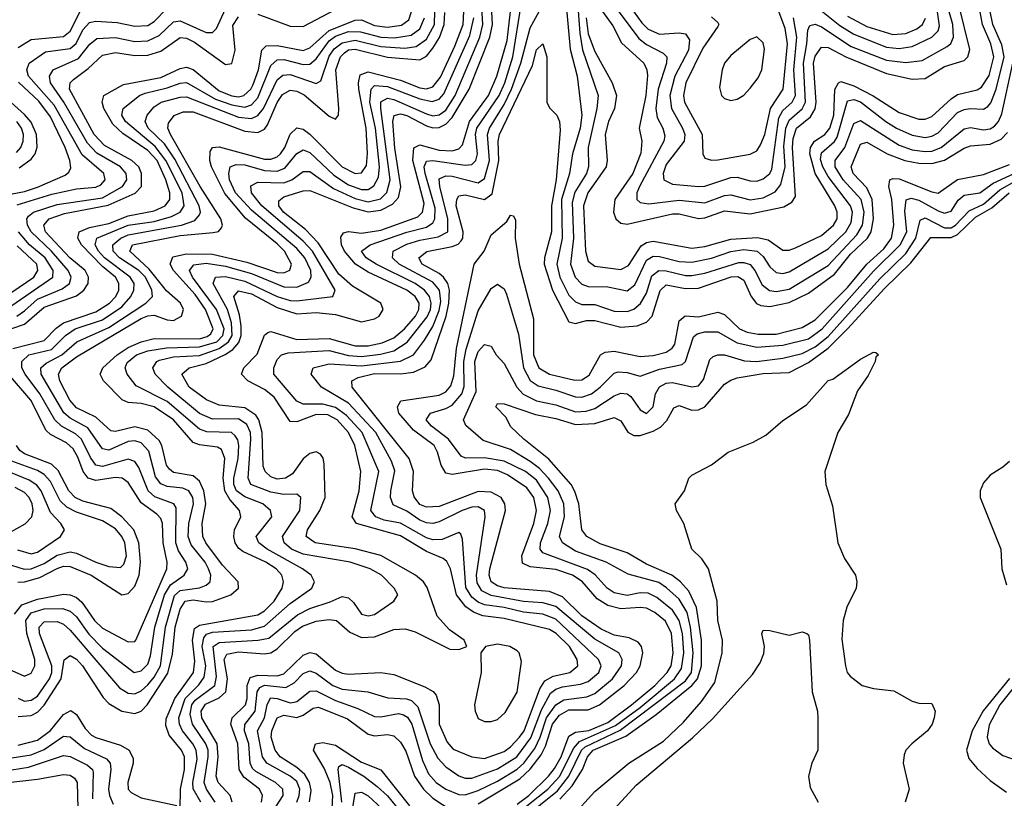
# Model space of a CAD drawing. Header units: inches. Extents: x 990535 to 1117859, y 769386 to 892122.
# Tile 907 of 1056: x 1056535 to 1059574, y 875642 to 878044. Entities that reach past the tile are written whole.
import ezdxf

# ---------------------------------------------------------------- set-up
doc = ezdxf.new("R2010")
doc.units = ezdxf.units.IN
doc.header["$MEASUREMENT"] = 0
doc.layers.add('B0857', color=7, linetype='Continuous')

msp = doc.modelspace()

# ---------------------------------------------------------------- linework, layer by layer
at = {"layer": 'B0857', "color": 5}
for points, elevation in [([(1057390.2, 875629.8), (1057397.8, 875650), (1057399.6, 875670), (1057390, 875693.5), (1057369.9, 875710), (1057297.1, 875750), (1057284.3, 875770), (1057269.3, 875850), (1057290.1, 875890), (1057298.5, 875930), (1057308.7, 875951.3), (1057330, 875949.8), (1057370, 875936.4), (1057382, 875938), (1057390, 875939.8), (1057430, 875971.9), (1057450, 875972.9), (1057510, 875943.2), (1057578.8, 875918.8), (1057630, 875894.1), (1057650, 875893.4), (1057703.6, 875903.6), (1057719.6, 875899.6), (1057731.8, 875891.8), (1057745, 875870), (1057777.9, 875757.9), (1057796.9, 875716.9), (1057820.7, 875690), (1057850.6, 875670), (1057890, 875653.5), (1057910, 875652.6), (1057950, 875665.3), (1058010, 875694.5), (1058070, 875731), (1058090.7, 875750), (1058124.4, 875795.6), (1058141.2, 875830), (1058161.1, 875890), (1058190, 875930), (1058214.1, 875945.9), (1058285.1, 875954.9), (1058310, 875965.4), (1058364.7, 876010), (1058392.3, 876050), (1058394.9, 876070), (1058383.9, 876090), (1058310, 876132.9), (1058190, 876233.5), (1058150, 876245.1), (1058090, 876249.3), (1057990, 876267.4), (1057961.8, 876281.8), (1057946.7, 876306.7), (1057944.9, 876330), (1057971.8, 876510), (1057969.2, 876530), (1057950, 876540.9), (1057930, 876540.1), (1057900.6, 876530), (1057830, 876494.3), (1057810, 876489.9), (1057790, 876491.5), (1057770, 876499.5), (1057730, 876527.2), (1057687.4, 876547.4), (1057679.4, 876570), (1057679.9, 876590), (1057692.3, 876652.3), (1057682.1, 876682.1), (1057633.8, 876770), (1057550, 876860.9), (1057466, 876910), (1057434.8, 876950), (1057440.3, 876970), (1057490, 876982.3), (1057590, 876975.8), (1057709.8, 876990.2), (1057750.1, 877009.9), (1057784.4, 877055.6), (1057810, 877097.9), (1057830, 877147), (1057834.4, 877174.4), (1057830.1, 877210), (1057810, 877234.4), (1057706.2, 877290), (1057685.8, 877310), (1057687.8, 877330), (1057730, 877351.6), (1057770, 877364.2), (1057826.1, 877373.9), (1057856.7, 877390), (1057856.2, 877430), (1057831.5, 877530), (1057830, 877553.5), (1057850, 877562.4), (1057870, 877561.5), (1057950, 877540.9), (1057970, 877554.6), (1057984.7, 877610), (1057979.1, 877690), (1057984.9, 877710), (1058030, 877782.2), (1058053.1, 877830), (1058081.8, 877910), (1058110, 878019.5), (1058190, 878164.7)], 3040), ([(1058251.8, 878170), (1058263.3, 878003.3), (1058271.6, 877951.6), (1058320.6, 877810), (1058316.6, 877770), (1058289.6, 877650), (1058290.9, 877590), (1058284.9, 877570), (1058248.1, 877511.9), (1058240, 877480), (1058244.7, 877370), (1058235, 877290), (1058249.5, 877249.5), (1058270, 877228.3), (1058290, 877221), (1058350, 877219.6), (1058410, 877207.9), (1058434.1, 877225.9), (1058470, 877302.7), (1058490, 877314.9), (1058510, 877314), (1058570, 877298.4), (1058610, 877296.5), (1058670, 877308.8), (1058730, 877329.5), (1058770, 877334.8), (1058811.4, 877330), (1058830, 877314.1), (1058850, 877281.9), (1058870, 877264.3), (1058890, 877260.7), (1058910, 877266.6), (1059030, 877337.6), (1059084.6, 877390), (1059101.2, 877418.8), (1059105.6, 877450), (1059099.1, 877470), (1059030, 877560.1), (1059013.6, 877590), (1059007.1, 877612.9), (1059010, 877634), (1059050, 877668.1), (1059058, 877682), (1059090, 877793.6), (1059110, 877797.9), (1059130, 877790.6), (1059208.3, 877730), (1059241.5, 877710), (1059290, 877688.1), (1059330, 877680.9), (1059350, 877684.7), (1059370, 877695.6), (1059430, 877758.5), (1059450, 877767.6), (1059470, 877770.1), (1059510, 877768.2), (1059523, 877777), (1059532.1, 877787.9), (1059549.5, 877830.5), (1059573.5, 877930), (1059566.7, 877966.7), (1059539.1, 878030), (1059530.3, 878070)], 3060), ([(1058388.8, 878128.8), (1058455.1, 878035.1), (1058474.9, 878014.9), (1058510, 878000.2), (1058570, 878003.6), (1058590, 878000.3), (1058602.1, 877982.1), (1058599.6, 877950), (1058556.6, 877870), (1058541.7, 877810), (1058546.4, 877770), (1058581, 877710), (1058587.6, 877690), (1058585.4, 877670), (1058530, 877597.5), (1058520.6, 877570), (1058523.1, 877550), (1058550, 877537.1), (1058630, 877529.3), (1058650, 877531), (1058730, 877557.8), (1058750, 877558.4), (1058790, 877547), (1058810, 877546.5), (1058830, 877553.2), (1058850, 877569.3), (1058856.7, 877583.3), (1058878.6, 877741.4), (1058890, 877764.2), (1058919.3, 877790), (1058929.5, 877810), (1058924.4, 877890), (1058933.4, 877990), (1058923.6, 878050)], 3160), ([(1057138.5, 875630), (1057110.9, 875670), (1057103.7, 875690), (1057117, 875770), (1057116, 875790), (1057109.8, 875810), (1057068.3, 875870), (1057061.2, 875901.2), (1057066.3, 875930), (1057075.9, 875944.1), (1057137.1, 875990), (1057142.5, 876017.5), (1057131.7, 876110), (1057150, 876122), (1057270.9, 876129.1), (1057303.8, 876136.2), (1057392.4, 876207.6), (1057430, 876227.1), (1057492.6, 876247.4), (1057530, 876264.6), (1057550, 876260.1), (1057565.5, 876245.5), (1057590, 876210.1), (1057610, 876204.5), (1057630, 876209.1), (1057689.8, 876250), (1057701.8, 876270), (1057690.6, 876290), (1057651.9, 876330), (1057616.2, 876350), (1057554.5, 876370), (1057410, 876395.2), (1057374.1, 876410), (1057350.6, 876430), (1057346.4, 876450), (1057399.6, 876530), (1057402.6, 876570), (1057390, 876579.9), (1057350, 876579.3), (1057310, 876586.8), (1057248, 876610), (1057239.7, 876630), (1057248.5, 876750), (1057246.7, 876770), (1057235.5, 876795.5), (1057210, 876812.2), (1057130, 876811.5), (1057090, 876829.2), (1056991.8, 876910), (1056952.8, 876950), (1056945.4, 876970), (1056957.9, 876990), (1056966.6, 876993.4), (1057010, 877003.8), (1057090, 877008.1), (1057150, 877029.3), (1057179.7, 877050), (1057190.1, 877070), (1057188.9, 877108.9), (1057176.2, 877150), (1057132.4, 877230), (1057139.4, 877250), (1057170, 877251.5), (1057230, 877237.3), (1057330, 877190.4), (1057370, 877178.1), (1057390, 877176.9), (1057500.9, 877190), (1057508.9, 877210), (1057438.2, 877330), (1057410, 877360.8), (1057282.1, 877470), (1057249.9, 877510), (1057247.8, 877532.2), (1057270, 877543.1), (1057350, 877541.2), (1057374.4, 877550), (1057410, 877575.5), (1057430, 877575.6), (1057503.7, 877523.7), (1057570, 877492.7), (1057610, 877482.5), (1057648.5, 877491.5), (1057668.5, 877511.5), (1057678.6, 877550), (1057649.3, 877770), (1057650, 877790.9), (1057670, 877802.5), (1057690, 877798.3), (1057790, 877753.8), (1057810, 877747.6), (1057830, 877750.5), (1057850, 877765.6), (1057879, 877810), (1057955.1, 877990), (1057964.3, 878030), (1057960, 878100)], 3140), ([(1057191, 875630), (1057184, 875650), (1057146.9, 875690), (1057140.9, 875710), (1057147.8, 875770), (1057144, 875810), (1057096.8, 875890), (1057094.4, 875910), (1057107.8, 875932.2), (1057150, 875951.6), (1057170.9, 875970), (1057176.6, 876010), (1057166.1, 876070), (1057173.7, 876086.3), (1057210, 876093.7), (1057290, 876087.9), (1057310, 876091), (1057330, 876103.1), (1057383.6, 876156.4), (1057407.7, 876172.3), (1057450, 876187.9), (1057490, 876193.4), (1057512.3, 876190), (1057554.1, 876154.1), (1057590, 876138.3), (1057630, 876139.8), (1057690, 876162.3), (1057724.6, 876164.6), (1057755.8, 876155.8), (1057862.1, 876102.1), (1057890, 876100.4), (1057915.1, 876110), (1057907.2, 876130), (1057861.1, 876161.1), (1057823.2, 876203.2), (1057792.6, 876292.6), (1057780.9, 876310), (1057756.1, 876330), (1057650, 876391.1), (1057570, 876411.5), (1057447.1, 876430), (1057418.8, 876450), (1057423, 876470), (1057461.5, 876530), (1057477.3, 876570), (1057474.2, 876674.2), (1057471.3, 876691.3), (1057463.1, 876703.1), (1057450, 876711.2), (1057430, 876705.8), (1057410, 876689.1), (1057376.6, 876643.4), (1057355.4, 876630), (1057330, 876626.9), (1057310, 876633.6), (1057292.4, 876650), (1057286.3, 876666.3), (1057282.9, 876770), (1057273.2, 876810), (1057264, 876824), (1057230, 876846.5), (1057150, 876855.1), (1057110.9, 876870.9), (1057058.3, 876910), (1057035.5, 876950), (1057058, 876970), (1057110, 876983), (1057169.2, 877010.8), (1057193.1, 877026.9), (1057211.4, 877048.6), (1057218.1, 877070), (1057218.4, 877098.4), (1057213.4, 877133.4), (1057195.5, 877190), (1057210, 877207.2), (1057250, 877198.4), (1057330, 877156.4), (1057390, 877136.9), (1057450, 877140.4), (1057510, 877135), (1057590, 877112.3), (1057630, 877121), (1057644, 877130), (1057656.4, 877150), (1057649.5, 877170), (1057562.1, 877222.1), (1057519.5, 877259.5), (1057455.8, 877355.8), (1057416.5, 877396.5), (1057349.2, 877450), (1057334.9, 877470), (1057334.2, 877485.8), (1057350, 877497.6), (1057410, 877515.8), (1057430, 877517.3), (1057563.9, 877463.9), (1057610, 877451.7), (1057650, 877456.1), (1057685.3, 877474.7), (1057704.4, 877495.6), (1057711.3, 877528.7), (1057692.5, 877647.5), (1057687, 877730), (1057690.8, 877749.2), (1057710, 877754.3), (1057730, 877748.7), (1057790, 877716.4), (1057810, 877710.7), (1057830, 877712), (1057850, 877721.6), (1057870, 877742.6), (1057921.8, 877830), (1057986.4, 877990), (1057993.8, 878030), (1057989.7, 878109.7)], 3120), ([(1058220.9, 878100.9), (1058233.5, 877953.5), (1058255.2, 877870), (1058269.8, 877750), (1058264.9, 877710), (1058240.9, 877630), (1058232.4, 877570), (1058207.7, 877490), (1058209.7, 877370.3), (1058192.3, 877290), (1058201.6, 877250), (1058230, 877194.8), (1058250, 877173.4), (1058270, 877165.7), (1058310, 877165.3), (1058370, 877145.3), (1058410, 877143.8), (1058430, 877150.7), (1058451.4, 877168.6), (1058470, 877200.1), (1058486.2, 877253.8), (1058507.7, 877270), (1058530, 877269.8), (1058590, 877254.8), (1058610, 877255.2), (1058650, 877262.2), (1058755, 877295), (1058770, 877295.4), (1058790, 877288.8), (1058804.5, 877270), (1058826.5, 877226.5), (1058848.9, 877208.9), (1058870, 877205.1), (1058910, 877213.2), (1059030, 877285.5), (1059119.2, 877380.8), (1059136.3, 877410), (1059141.6, 877450), (1059132, 877490), (1059076.5, 877550), (1059051.6, 877590), (1059052.2, 877610), (1059081.6, 877650), (1059110, 877724.2), (1059130, 877733), (1059250, 877657.7), (1059290, 877643), (1059330, 877637.7), (1059350, 877639.2), (1059379.5, 877650), (1059450, 877708.1), (1059470, 877711.3), (1059510, 877704.3), (1059530, 877707.6), (1059543.7, 877716.3), (1059556.1, 877730), (1059566, 877754), (1059600.6, 877910)], 3040), ([(1058360.8, 878100.8), (1058445.9, 877985.9), (1058470, 877967.6), (1058521.2, 877941.2), (1058531.9, 877930), (1058531.7, 877910), (1058506, 877830), (1058498.6, 877770), (1058502.7, 877742.8), (1058520.3, 877710), (1058526.5, 877686.5), (1058523, 877670), (1058447.5, 877530), (1058439.7, 877510), (1058440.1, 877490), (1058450, 877480.6), (1058476.3, 877476.3), (1058570, 877487.3), (1058650, 877478.9), (1058710, 877502.3), (1058730, 877504.3), (1058790, 877488.4), (1058830, 877494.6), (1058866.7, 877513.3), (1058884.1, 877535.9), (1058897.3, 877590), (1058893.8, 877653.8), (1058900.1, 877710), (1058910, 877734.6), (1058950.5, 877769.5), (1058960.3, 877790), (1058953.9, 877910), (1058965, 877970), (1058967.5, 878012.5), (1058973.4, 878026.6), (1058990, 878030.9), (1059010, 878021.9), (1059101.8, 877961.8), (1059210, 877919.8), (1059270, 877912.5), (1059321, 877919), (1059398.1, 877961.9), (1059408.9, 877971.1), (1059417.4, 877990), (1059415, 878030), (1059397.5, 878090)], 3140), ([(1056513.4, 877030), (1056610, 877054.5), (1056647.1, 877092.9), (1056670, 877109), (1056770, 877143.1), (1056811.8, 877170), (1056831.7, 877190), (1056841, 877210), (1056840.7, 877230), (1056830.6, 877250), (1056790, 877283.1), (1056725.9, 877350), (1056714.5, 877370), (1056718.2, 877390), (1056750, 877402.8), (1056810, 877415.8), (1056870, 877439.3), (1056950, 877454.2), (1056984, 877470), (1056997.7, 877490), (1056997.7, 877510), (1056985.6, 877550), (1056958.8, 877610), (1056930, 877641.2), (1056853.4, 877693.4), (1056822.2, 877722.2), (1056794.6, 877770), (1056788.8, 877790), (1056794.8, 877810), (1056855.1, 877844.9), (1056970, 877865.6), (1057030, 877893.9), (1057050, 877897.7), (1057070, 877890.3), (1057150, 877825.4), (1057190, 877809.5), (1057210, 877806.6), (1057226.8, 877810), (1057248.4, 877830), (1057255.5, 877844.5), (1057271.6, 877890), (1057282.6, 877950), (1057296, 877964), (1057330, 877964.5), (1057410, 877949.4), (1057430, 877957.1), (1057490, 878010.9), (1057570, 878043.4), (1057590, 878043.5), (1057630, 878026), (1057670, 878021.5), (1057712.9, 878027.1), (1057736.2, 878043.8), (1057743.7, 878070)], 3280), ([(1056525.4, 877130), (1056550, 877146), (1056590, 877182.3), (1056665.8, 877214.2), (1056688.9, 877230), (1056693.7, 877250), (1056684.5, 877270), (1056632.5, 877330), (1056570.2, 877390), (1056558.4, 877410), (1056556.5, 877430), (1056562.1, 877437.9), (1056577.4, 877450), (1056650, 877473.9), (1056790, 877494.5), (1056851.6, 877530), (1056865.2, 877550), (1056863, 877570), (1056846.3, 877590), (1056773, 877633), (1056743.7, 877663.7), (1056670.5, 877790), (1056629.7, 877850), (1056626.5, 877870), (1056638.2, 877890), (1056715.8, 877924.2), (1056751.2, 877968.8), (1056773.2, 877986.8), (1056830, 877989.8), (1056890, 877977.1), (1056930, 877979.3), (1056964.8, 877995.2), (1057010, 878038.2), (1057030, 878040.8), (1057110, 878005.4), (1057130, 878004.6), (1057142.6, 878017.4), (1057170, 878077.6)], 3340), ([(1056526.8, 877473.2), (1056634.2, 877505.8), (1056710, 877522), (1056770, 877527.7), (1056784.7, 877535.3), (1056798.4, 877550), (1056794.7, 877570), (1056727.7, 877627.7), (1056640.9, 877780.9), (1056562.1, 877870), (1056556.5, 877890), (1056564.3, 877910), (1056614.4, 877945.6), (1056690, 877955.3), (1056708.8, 877971.2), (1056730, 878013.4), (1056750, 878035.5), (1056770, 878039.8), (1056835.6, 878035.6), (1056890, 878024), (1056930, 878026.6), (1056950, 878038.8), (1056990, 878080.3)], 3360), ([(1056530, 877959.1), (1056570, 877983.5), (1056670, 877992.2), (1056690, 878009.1), (1056724.6, 878075.4)], 3380), ([(1056530, 875950.8), (1056550, 875941.8), (1056570, 875944), (1056590, 875957.1), (1056627.1, 876010), (1056634, 876030), (1056634.2, 876050), (1056596, 876150), (1056594.6, 876170), (1056610, 876185.7), (1056650, 876187.1), (1056670, 876178.8), (1056690, 876160.6), (1056842.9, 875982.9), (1056870, 875966.2), (1056890, 875964.2), (1056910, 875973.3), (1056930, 875991.9), (1056950, 876015.3), (1056968.9, 876050), (1056984.3, 876170), (1057012.6, 876267.4), (1057030, 876282.5), (1057090, 876290.9), (1057110, 876298.9), (1057122.6, 876310), (1057124.7, 876330), (1057117.5, 876350), (1057107.1, 876370), (1057063.9, 876423.9), (1057055.1, 876450), (1057056.5, 876490), (1057070.8, 876550), (1057069.4, 876570), (1057056.7, 876590), (1057038.3, 876598.3), (1056990, 876604), (1056970, 876612.2), (1056954.1, 876634.1), (1056932.9, 876712.9), (1056910, 876738.4), (1056890, 876744.9), (1056870, 876742.8), (1056810, 876715.9), (1056790, 876719.9), (1056744.7, 876784.7), (1056690, 876814.9), (1056671.2, 876831.2), (1056601.5, 876950), (1056599.9, 876970), (1056616, 876984), (1056664.9, 877010), (1056711.5, 877050), (1056810, 877094.7), (1056924.4, 877170), (1056944.5, 877190), (1056943, 877210), (1056922.7, 877250), (1056902.3, 877270), (1056842.3, 877310), (1056822.8, 877330), (1056822.5, 877350), (1056847.2, 877370), (1056870, 877380), (1057033.9, 877410), (1057075.1, 877424.9), (1057090, 877442), (1057092.9, 877450), (1057088.8, 877470), (1057013.6, 877613.6), (1056981.2, 877661.2), (1056931.3, 877710), (1056921.6, 877730), (1056928.3, 877750), (1056950, 877775.6), (1056971.3, 877790), (1057030, 877805.6), (1057050, 877806), (1057210, 877743.5), (1057250, 877739.5), (1057270, 877749.2), (1057287, 877770), (1057330, 877858.5), (1057347.1, 877872.9), (1057370, 877874.8), (1057450, 877847.4), (1057464.2, 877855.8), (1057490, 877931.6), (1057505.2, 877954.8), (1057530, 877973.4), (1057570, 877981.4), (1057650, 877961.3), (1057723.3, 877956.7), (1057758.1, 877961.9), (1057790, 877983.9), (1057815.6, 878030), (1057816.5, 878070)], 3240), ([(1056530, 875893.9), (1056570, 875897.5), (1056590, 875907.9), (1056610, 875928.6), (1056662.5, 876010), (1056671.5, 876068.5), (1056690, 876081.8), (1056710, 876070.7), (1056728.3, 876050), (1056792.8, 875952.8), (1056810, 875934.6), (1056850, 875910.3), (1056890, 875902.9), (1056910, 875910.1), (1056928.6, 875930), (1056991.8, 876028.2), (1057006.5, 876086.5), (1057014.7, 876170), (1057030, 876225.2), (1057045.8, 876250), (1057070, 876254.5), (1057110, 876247.8), (1057130, 876249.4), (1057186.9, 876270), (1057210.3, 876290), (1057209.5, 876310), (1057160.8, 876360.8), (1057109.2, 876430), (1057099.6, 876450), (1057097.7, 876490), (1057109.6, 876550), (1057103.5, 876590), (1057090, 876620.5), (1057070, 876636.5), (1057010, 876646.7), (1056996.8, 876656.8), (1056988.3, 876670), (1056973.8, 876730), (1056965.7, 876745.7), (1056930, 876778), (1056890, 876787.6), (1056830, 876773.3), (1056815.7, 876775.7), (1056770, 876817.8), (1056710, 876846.3), (1056689.9, 876870.1), (1056658.9, 876930), (1056654.5, 876950), (1056665.2, 876970), (1056710, 877004), (1056910, 877122.2), (1056930, 877130.2), (1056950, 877132.1), (1056990, 877117.9), (1057010, 877115.6), (1057033.9, 877130), (1057040.1, 877150), (1057031, 877170), (1056987.6, 877207.6), (1056934.8, 877274.8), (1056874.4, 877330), (1056882.8, 877350), (1057030, 877378.3), (1057132.4, 877387.6), (1057148.8, 877391.2), (1057158, 877402), (1057161.2, 877410), (1057155.5, 877430), (1057091.4, 877530), (1057000.4, 877690), (1056992.5, 877710), (1056994.4, 877725.6), (1057011.5, 877748.5), (1057039.8, 877760.2), (1057070, 877759.8), (1057230, 877700.1), (1057270, 877696.2), (1057290, 877706.5), (1057299.6, 877720.4), (1057330, 877788.5), (1057346.2, 877813.8), (1057370, 877827.3), (1057390, 877823.5), (1057412.5, 877812.5), (1057490, 877747.2), (1057510, 877737.3), (1057519.1, 877750), (1057520.3, 877770), (1057510.7, 877890), (1057525.2, 877930), (1057537.5, 877942.5), (1057550, 877951.5), (1057570, 877953.7), (1057670, 877928.7), (1057770, 877920.5), (1057790, 877931.4), (1057810, 877956.2), (1057830.6, 877989.4), (1057845, 878030), (1057846.6, 878066.6)], 3220), ([(1057030, 875607.3), (1057030.6, 875670), (1057043.6, 875730), (1057043.3, 875770), (1057034.1, 875790), (1056996.6, 875836.6), (1056986.2, 875866.2), (1056987, 875887), (1057013.1, 875950), (1057071.2, 876030), (1057074.9, 876065.1), (1057068, 876130), (1057074.3, 876165.7), (1057090, 876176.3), (1057270, 876207.7), (1057290, 876220.2), (1057320.6, 876250), (1057344.7, 876290), (1057349.3, 876310), (1057344.2, 876330), (1057326.3, 876350), (1057295, 876370), (1057223.4, 876403.4), (1057210, 876413.3), (1057200, 876430), (1057195.6, 876450), (1057197.3, 876470), (1057217.1, 876510), (1057213.7, 876530), (1057183.3, 876563.3), (1057168.3, 876590), (1057162.7, 876630), (1057167.7, 876690), (1057157.6, 876717.6), (1057145.7, 876725.7), (1057090, 876732.1), (1057070, 876739.6), (1057009.1, 876809.1), (1056950, 876849.4), (1056910, 876860.4), (1056870, 876863), (1056851, 876871), (1056793.8, 876930), (1056783.3, 876950), (1056791.4, 876970), (1056836.1, 877010), (1056870, 877032.6), (1056910, 877050.2), (1056950, 877060.1), (1057090, 877059.3), (1057113.5, 877066.5), (1057124.9, 877075.1), (1057132.2, 877090), (1057108.6, 877150), (1057076.4, 877196.4), (1057009.6, 877270), (1056998.7, 877290), (1057007.9, 877312.1), (1057050, 877321.9), (1057130, 877321.1), (1057236.1, 877296.1), (1057330, 877264.4), (1057350, 877263.4), (1057368.8, 877271.2), (1057373.5, 877290), (1057352, 877330), (1057330, 877353.1), (1057232.2, 877432.2), (1057168.3, 877508.3), (1057126.6, 877590), (1057121.7, 877610), (1057122.2, 877637.8), (1057129.5, 877650.5), (1057150, 877652.5), (1057290, 877614.3), (1057310, 877613.8), (1057330, 877620.8), (1057339.4, 877630), (1057353.2, 877650), (1057370, 877691.1), (1057390, 877711.1), (1057410, 877706.5), (1057430, 877691.1), (1057530, 877590.1), (1057570, 877570.1), (1057590, 877571.4), (1057605.3, 877594.7), (1057608.4, 877631.6), (1057604.3, 877710), (1057581.2, 877830), (1057580.1, 877850), (1057586.1, 877873.9), (1057610, 877884), (1057710, 877857.5), (1057770, 877833.7), (1057790, 877831), (1057810, 877836.9), (1057833.3, 877866.7), (1057877.7, 877962.3), (1057903.4, 878030), (1057905.6, 878070)], 3180), ([(1057281.6, 875630), (1057284.6, 875650), (1057274.6, 875670), (1057226.5, 875706.5), (1057211.9, 875730), (1057208.5, 875810), (1057186.6, 875870), (1057191.1, 875890), (1057231.9, 875930), (1057237, 875950), (1057237.4, 875990), (1057246, 876014), (1057270, 876021.8), (1057330, 876019.8), (1057350, 876026), (1057410, 876083.8), (1057430, 876091.4), (1057450, 876087.9), (1057510, 876036.6), (1057530, 876028.2), (1057550, 876025.1), (1057649.8, 876029.8), (1057690, 876023.5), (1057785.7, 875985.7), (1057811, 875971), (1057820.2, 875960.2), (1057829.3, 875930), (1057829.7, 875870), (1057854.5, 875814.5), (1057873, 875793), (1057930, 875769.5), (1057970, 875764.3), (1058030, 875786.4), (1058050, 875800.3), (1058077.8, 875830), (1058092, 875850), (1058140.1, 875979.9), (1058155.8, 876004.2), (1058181.8, 876018.2), (1058232.5, 876030), (1058257.3, 876050), (1058256, 876070), (1058231.7, 876110), (1058190.4, 876150.5), (1058170, 876163), (1058030, 876196.9), (1057964.4, 876204.4), (1057935.7, 876215.7), (1057912.2, 876232.2), (1057882.9, 876270), (1057864.4, 876350), (1057852.8, 876372.8), (1057841.8, 876381.8), (1057790, 876403.2), (1057710, 876451.9), (1057573.9, 876490), (1057561.2, 876510), (1057582.2, 876590), (1057587.9, 876650), (1057569.1, 876730), (1057550, 876770), (1057514.7, 876810), (1057485.4, 876825.4), (1057450, 876825.9), (1057390, 876803.6), (1057370, 876804.6), (1057320, 876880), (1057290, 876902.9), (1057239.3, 876930), (1057219.7, 876950), (1057227.1, 876970), (1057267.6, 877012.4), (1057290, 877070.8), (1057301.1, 877078.9), (1057310, 877081.9), (1057390, 877057.3), (1057490, 877060.6), (1057570, 877038.3), (1057610, 877037.9), (1057653.3, 877046.7), (1057690, 877062.5), (1057722.8, 877090), (1057756.3, 877130), (1057766.9, 877150), (1057767.4, 877170), (1057755.7, 877190), (1057730.1, 877210.1), (1057610, 877265.1), (1057571.4, 877290), (1057537.8, 877330), (1057528.5, 877350), (1057526.3, 877373.7), (1057533.8, 877386.2), (1057549.7, 877390.3), (1057590, 877386.1), (1057650, 877394.8), (1057763.9, 877436.1), (1057777.9, 877450), (1057783.1, 877476.9), (1057747.8, 877610), (1057750.9, 877649.1), (1057770, 877658), (1057830, 877641.8), (1057870, 877640), (1057890, 877645.6), (1057901.4, 877658.6), (1057923.2, 877730), (1057981.4, 877810), (1058008.1, 877870), (1058039.6, 877980.4), (1058050, 878070)], 3080), ([(1057309.4, 875590), (1057347.9, 875650), (1057346.5, 875670), (1057324.7, 875690), (1057264, 875724), (1057253.7, 875733.7), (1057246.6, 875750), (1057242.1, 875810), (1057228.3, 875850), (1057230.2, 875869.8), (1057261.1, 875910), (1057268, 875970), (1057276.2, 875983.8), (1057290, 875990.5), (1057356.6, 875983.4), (1057382.4, 875997.6), (1057410, 876026.8), (1057430, 876034.7), (1057450, 876027.8), (1057501.1, 875990), (1057530, 875978.2), (1057609.8, 875969.8), (1057671.6, 875951.6), (1057728.7, 875948.7), (1057743.7, 875943.7), (1057764.2, 875924.2), (1057802, 875810), (1057825, 875765), (1057850, 875738.9), (1057890, 875710.9), (1057910, 875703.4), (1057930, 875703.4), (1058010, 875732.6), (1058068.9, 875770), (1058112.3, 875827.7), (1058145.3, 875914.7), (1058173.7, 875966.3), (1058190, 875978.5), (1058210, 875985.3), (1058266.3, 875993.7), (1058290, 876002.3), (1058322.1, 876030), (1058329.9, 876050), (1058321.9, 876070), (1058190, 876194), (1058150, 876210.3), (1058090, 876216.2), (1058030, 876230.9), (1057970, 876238.7), (1057950, 876246.9), (1057930, 876262.3), (1057912.1, 876292.1), (1057901.1, 876441.1), (1057896.5, 876456.5), (1057890, 876462.2), (1057839.3, 876440.7), (1057810, 876438.9), (1057790, 876445.9), (1057710.7, 876490.7), (1057660.1, 876500.1), (1057633.9, 876510), (1057618.8, 876530), (1057643.5, 876650), (1057591.4, 876770), (1057543.3, 876823.3), (1057510, 876847.9), (1057470, 876858.3), (1057410, 876857.6), (1057390, 876867), (1057319.6, 876950), (1057319.1, 876970), (1057330, 876996), (1057342.9, 877010), (1057363.7, 877016.3), (1057490, 877023.5), (1057550, 877008.1), (1057590, 877004.8), (1057648.3, 877011.7), (1057690, 877022.9), (1057731.1, 877048.9), (1057792.9, 877127.1), (1057803, 877150), (1057805.4, 877170), (1057799.8, 877190), (1057784.4, 877210), (1057755.5, 877230), (1057635, 877290), (1057603.8, 877310), (1057589.5, 877330), (1057617, 877350), (1057730, 877388.8), (1057790, 877404.3), (1057810, 877417.9), (1057816.6, 877430), (1057817.1, 877462.9), (1057785.9, 877570), (1057783.2, 877590), (1057790, 877607.7), (1057810, 877609.8), (1057910, 877595.9), (1057930, 877597.7), (1057942.3, 877610), (1057947.5, 877630), (1057941.7, 877690), (1057945.6, 877710), (1058014.3, 877810), (1058032, 877850), (1058057.3, 877930), (1058082.6, 878090)], 3060), ([(1057270, 878061.5), (1057370, 878024.5), (1057410, 878023.3), (1057510, 878076.1)], 3320), ([(1058283.2, 878050), (1058290, 878000.7), (1058310, 877946.7), (1058363.9, 877850), (1058377.1, 877810), (1058371, 877770), (1058351.9, 877730), (1058341.7, 877690), (1058348.5, 877610), (1058345.3, 877590), (1058289, 877510), (1058275, 877470), (1058281.4, 877330), (1058290, 877298.9), (1058310, 877283.5), (1058390, 877273.2), (1058414, 877286), (1058453.6, 877346.4), (1058470, 877356.6), (1058490, 877360.7), (1058610, 877339.4), (1058650, 877344.6), (1058730, 877367), (1058812.5, 877372.5), (1058845.1, 877365.1), (1058890, 877333.6), (1058910, 877333.1), (1058930, 877340.3), (1059010, 877378.2), (1059047.2, 877410), (1059057.7, 877430), (1059058.2, 877450), (1059050.9, 877470), (1058990.6, 877570), (1058973.8, 877630), (1058975.7, 877650), (1058988.7, 877670), (1059020.2, 877690), (1059035.7, 877710), (1059047.8, 877750), (1059051, 877829), (1059061.8, 877850), (1059070, 877854.2), (1059110, 877840.7), (1059169.6, 877809.6), (1059250, 877758.1), (1059310, 877737.3), (1059330, 877737), (1059350, 877745.2), (1059410, 877800.4), (1059430, 877813.1), (1059490, 877828.1), (1059503.8, 877836.2), (1059527.5, 877872.5), (1059542.2, 877930), (1059532.9, 877970), (1059506.4, 878030), (1059495.8, 878090)], 3080), ([(1058334, 878070), (1058365.2, 878025.2), (1058392.9, 877972.9), (1058461, 877910), (1058470.7, 877890), (1058472.2, 877872.2), (1058467.9, 877810), (1058446.7, 877710), (1058455.2, 877670), (1058452.2, 877632.2), (1058427.7, 877570), (1058371.5, 877490), (1058367.6, 877450), (1058375.2, 877430), (1058390, 877416.6), (1058410, 877413.8), (1058550, 877444.8), (1058570, 877445.4), (1058630, 877431.2), (1058650, 877433.2), (1058710, 877454.8), (1058790, 877445), (1058893.5, 877466.5), (1058918.5, 877481.5), (1058930, 877498.9), (1058920.2, 877650), (1058922.1, 877677.9), (1058932.8, 877710), (1058975.8, 877744.2), (1058990.6, 877769.4), (1058993.1, 877790), (1058985.6, 877910), (1058990, 877932.2), (1059010, 877960.1), (1059030, 877959), (1059085.3, 877930), (1059210, 877878.4), (1059290, 877861.1), (1059330, 877863.2), (1059390, 877899.8), (1059450, 877919), (1059461.8, 877930), (1059467.4, 877952.6), (1059433.5, 878090)], 3120), ([(1058670, 878052.9), (1058690, 878036), (1058693.4, 878030), (1058690, 878023.5), (1058643.1, 877956.9), (1058591.3, 877850), (1058583.9, 877810), (1058586.6, 877790), (1058641.5, 877690), (1058643.7, 877630), (1058650, 877617.4), (1058670, 877610.9), (1058690, 877612.1), (1058790, 877629.2), (1058810, 877640.1), (1058821.7, 877658.3), (1058834.5, 877690), (1058852.1, 877770), (1058891.7, 877830), (1058904.4, 877970), (1058897.7, 878017.7), (1058878.2, 878070)], 3180), ([(1059010, 878071.6), (1059066.5, 878026.5), (1059110, 877999.9), (1059210, 877959.3), (1059250, 877955.3), (1059290, 877961.5), (1059350, 877990), (1059369.9, 878010), (1059374.2, 878025.8), (1059364.8, 878090)], 3160), ([(1056510, 877091), (1056550, 877105.2), (1056610, 877156.8), (1056710, 877192.2), (1056733.2, 877210), (1056746.3, 877230), (1056747.1, 877250), (1056736.4, 877270), (1056689.7, 877309.7), (1056614.6, 877390), (1056609.4, 877410), (1056625.4, 877430), (1056673.2, 877446.8), (1056807.5, 877472.5), (1056891, 877509), (1056910.9, 877530), (1056910.9, 877570), (1056902.5, 877590), (1056880.7, 877610), (1056796.1, 877656.1), (1056764.3, 877690), (1056688.6, 877830), (1056690.7, 877850), (1056700.6, 877859.4), (1056746, 877894), (1056790, 877935.4), (1056830, 877942.8), (1056890, 877933.7), (1056930, 877934.5), (1056970, 877947.5), (1057030, 877989), (1057050, 877987), (1057074.6, 877974.6), (1057170, 877906.6), (1057190, 877909.6), (1057199.8, 877950), (1057193.1, 878026.9), (1057210, 878052.8)], 3320), ([(1056510, 876035.6), (1056550, 876018.9), (1056570, 876027.5), (1056581.4, 876050), (1056581.3, 876070), (1056556.6, 876150), (1056553.9, 876190), (1056570, 876214.1), (1056610, 876225.9), (1056666.9, 876226.9), (1056690, 876219.4), (1056710, 876201.2), (1056748.5, 876148.5), (1056790, 876105.4), (1056887.9, 876030), (1056910, 876034.7), (1056930, 876055.7), (1056938.5, 876081.5), (1056951.9, 876170), (1056981.6, 876270), (1056999.9, 876300.1), (1057042.8, 876330), (1057054.1, 876350), (1057047.6, 876370), (1057025.1, 876405.1), (1057017, 876430), (1057017.6, 876537.6), (1057010.6, 876550.6), (1056952.2, 876572.2), (1056931.1, 876590), (1056902, 876662), (1056890, 876681), (1056870, 876688.4), (1056790, 876665.2), (1056769.3, 876669.3), (1056752.9, 876692.9), (1056725.3, 876750), (1056706.6, 876766.6), (1056663.6, 876790), (1056642.8, 876810), (1056597, 876890), (1056551.7, 876950), (1056541.7, 876970), (1056541.5, 876990), (1056562.9, 877010), (1056633.4, 877026.6), (1056676.3, 877070), (1056706.2, 877090), (1056790, 877117.8), (1056850, 877158.6), (1056877.5, 877190), (1056887.1, 877210), (1056888.2, 877230), (1056875.6, 877250), (1056796.3, 877310), (1056777.5, 877330), (1056767.6, 877350), (1056772.7, 877370), (1056870, 877409.9), (1056950, 877421.4), (1057003.4, 877436.6), (1057030.3, 877450), (1057042.7, 877470), (1057036, 877510), (1056986.3, 877610), (1056953, 877653), (1056861.2, 877730), (1056849.7, 877750), (1056854.3, 877770), (1056904.7, 877810), (1056921.9, 877818.1), (1056990, 877834.4), (1057030, 877848.9), (1057050, 877850.8), (1057139.6, 877799.6), (1057190, 877781.5), (1057230, 877774.9), (1057250, 877781.3), (1057270, 877803.3), (1057310, 877903.3), (1057330, 877921), (1057350, 877921.6), (1057410, 877905.8), (1057430, 877907.1), (1057450, 877923.9), (1057490, 877979.5), (1057510, 877993.9), (1057550, 878007.7), (1057587.1, 878007.1), (1057650, 877991), (1057691.4, 877988.6), (1057743.1, 877996.9), (1057770, 878016), (1057784.6, 878050)], 3260), ([(1057093.6, 875630), (1057070.5, 875670.5), (1057069.1, 875690), (1057082.7, 875762.7), (1057079.4, 875790), (1057069, 875810), (1057037, 875850), (1057027.7, 875870), (1057025.8, 875890), (1057045.2, 875950), (1057088, 875992), (1057104.6, 876015.4), (1057109.8, 876050), (1057098.1, 876110), (1057102.7, 876137.3), (1057111.6, 876148.4), (1057130, 876153.9), (1057250, 876161.2), (1057290, 876172.4), (1057370, 876242.7), (1057436.2, 876290), (1057445, 876310), (1057434.7, 876330), (1057407.2, 876350), (1057298.5, 876410), (1057272.8, 876430), (1057264.3, 876450), (1057312.6, 876510), (1057309.4, 876530), (1057285.7, 876550), (1057230, 876571.6), (1057204.4, 876590), (1057195.7, 876610), (1057195.9, 876630), (1057208.6, 876690), (1057210.7, 876730), (1057207.9, 876747.9), (1057200.1, 876760.1), (1057188.2, 876770), (1057112.6, 876772.6), (1057090, 876780.6), (1056990, 876865.7), (1056894.7, 876914.7), (1056866.3, 876950), (1056860.8, 876970), (1056866.1, 876986.1), (1056895.6, 877010), (1056930, 877022.6), (1056988.2, 877031.8), (1057090, 877034.5), (1057142.9, 877050), (1057161.6, 877070), (1057165.5, 877090), (1057142.1, 877150), (1057068.6, 877250), (1057059.1, 877270), (1057072.3, 877287.7), (1057110, 877292.9), (1057170, 877283.7), (1057250, 877260.9), (1057350, 877219.9), (1057390, 877219.1), (1057425.8, 877234.2), (1057434.4, 877250), (1057433.2, 877270), (1057414.5, 877310), (1057390, 877338.8), (1057250, 877456.6), (1057200.9, 877510), (1057182.8, 877550), (1057179.8, 877570), (1057184.8, 877590), (1057202.9, 877597.1), (1057230, 877597), (1057290, 877578.9), (1057330, 877577.1), (1057353.4, 877586.6), (1057390, 877632), (1057410, 877643.1), (1057430, 877634.8), (1057504.5, 877564.5), (1057550, 877535.2), (1057590, 877520.1), (1057610, 877520.5), (1057628.4, 877531.6), (1057641.8, 877558.2), (1057645.6, 877590), (1057632.7, 877710), (1057615.1, 877790), (1057619.6, 877830), (1057630, 877841.4), (1057670, 877838.2), (1057770, 877799.9), (1057808.1, 877791.9), (1057830, 877799.5), (1057844.3, 877815.7), (1057924.3, 877995.7), (1057936.2, 878050)], 3160), ([(1059090, 878055.2), (1059150, 878023.3), (1059230, 877999.2), (1059270, 878001.7), (1059304.1, 878015.9), (1059321.4, 878030), (1059330.8, 878049.2)], 3180), ([(1057950, 875624.4), (1058078.3, 875701.7), (1058110, 875731.5), (1058144.4, 875775.6), (1058158, 875802), (1058179.8, 875870), (1058201.5, 875898.5), (1058230, 875914.2), (1058290, 875914.7), (1058324.8, 875930), (1058400.8, 875990), (1058438.3, 876030), (1058450.3, 876050.3), (1058458.2, 876090), (1058453.8, 876110), (1058443.4, 876123.4), (1058416.4, 876136.3), (1058370, 876144.6), (1058330, 876163.9), (1058270, 876204.4), (1058210, 876263), (1058170, 876279.3), (1058030, 876290.8), (1058010, 876296.8), (1057990.2, 876310), (1057983.8, 876330), (1057985.5, 876350), (1058034.2, 876530), (1058032.7, 876550), (1058020.7, 876570), (1057990, 876586.4), (1057950, 876588), (1057830, 876541.9), (1057790, 876539.7), (1057770, 876548), (1057751.9, 876571.9), (1057747.7, 876590), (1057750.7, 876650), (1057736.6, 876690), (1057561.3, 876910), (1057560.4, 876930), (1057579.5, 876940.5), (1057630, 876952.2), (1057710, 876952), (1057750, 876957.1), (1057786.8, 876973.2), (1057805, 876995), (1057850.8, 877129.2), (1057859.7, 877170), (1057861.5, 877210), (1057856.5, 877230), (1057843, 877250), (1057830, 877261.4), (1057776.9, 877290), (1057767, 877310), (1057791.2, 877328.8), (1057870, 877344.7), (1057888.1, 877351.9), (1057897.8, 877362.2), (1057902.7, 877370), (1057903.6, 877390), (1057882.5, 877470), (1057883.9, 877490), (1057890, 877500.6), (1057910, 877504), (1057970, 877489.8), (1057992.7, 877507.3), (1058013.5, 877610), (1058011.9, 877670), (1058016.2, 877690), (1058117.3, 877902.7), (1058130, 877951.8), (1058149.8, 877970), (1058161.5, 877930), (1058161.8, 877790), (1058170, 877772.7), (1058192.4, 877750), (1058200.7, 877730), (1058203.4, 877703.4), (1058190.6, 877550), (1058176.5, 877470), (1058176.6, 877390), (1058155.1, 877310), (1058154.2, 877290), (1058179.2, 877210), (1058230, 877112.5), (1058250, 877106.8), (1058284.3, 877115.7), (1058310, 877116.4), (1058390, 877095.9), (1058440.6, 877099.4), (1058469.2, 877110.8), (1058487.2, 877130), (1058511.8, 877208.2), (1058530, 877226.2), (1058590, 877215), (1058630, 877215.4), (1058731.3, 877251.3), (1058751.6, 877251.6), (1058770, 877240.1), (1058792.4, 877190), (1058808.9, 877168.9), (1058822.5, 877162.5), (1058850, 877159), (1058910, 877172.1), (1058970, 877200.6), (1059050, 877259.5), (1059098.9, 877321.1), (1059151.5, 877370), (1059163.4, 877390), (1059170.8, 877430), (1059166.5, 877490), (1059150, 877525.9), (1059107.6, 877570), (1059101.6, 877590), (1059130, 877659.9), (1059150, 877666), (1059212.4, 877630), (1059266.9, 877610), (1059310, 877601.9), (1059350, 877600.6), (1059390, 877611.1), (1059450, 877648.4), (1059470, 877654.9), (1059530, 877659.9), (1059564.6, 877675.4), (1059584.1, 877695.9)], 3020), ([(1056490, 877503.4), (1056550, 877514.1), (1056590, 877528.1), (1056675.1, 877564.9), (1056686.4, 877573.6), (1056692.7, 877587.3), (1056689.4, 877610), (1056674.8, 877650), (1056630, 877744.3), (1056593.4, 877793.4), (1056531.4, 877851.4)], 3380), ([(1056533.1, 877586.9), (1056570, 877613.7), (1056582.6, 877630), (1056589.1, 877650.9), (1056586.4, 877690), (1056570, 877728.3), (1056550, 877752.2), (1056497.9, 877797.9)], 3420), ([(1056525.1, 877634.9), (1056537.8, 877650), (1056545.5, 877670), (1056546.5, 877690), (1056540, 877710), (1056526, 877730)], 3440), ([(1058070, 875623.6), (1058106.3, 875650), (1058167.4, 875710), (1058186, 875734), (1058206, 875770), (1058230, 875833.2), (1058250, 875846), (1058291.2, 875851.2), (1058350, 875876), (1058423.8, 875930), (1058495.3, 875990), (1058533.3, 876030), (1058545.4, 876050), (1058552.2, 876090), (1058547, 876150), (1058528.6, 876188.6), (1058495.3, 876215.3), (1058470, 876228.3), (1058450, 876230.9), (1058390, 876226.6), (1058350, 876236.9), (1058316.9, 876256.9), (1058270.8, 876310.8), (1058240.7, 876330), (1058190, 876348), (1058110, 876355.9), (1058087.3, 876367.3), (1058085.2, 876390), (1058121.9, 876490), (1058129.7, 876530), (1058121.6, 876570), (1058099.9, 876599.9), (1058040.1, 876640.1), (1058010, 876653.7), (1057970, 876657.2), (1057870, 876641.1), (1057850, 876645.3), (1057835.6, 876670), (1057824.9, 876710), (1057813.7, 876730), (1057750, 876777.9), (1057705.2, 876830), (1057701.1, 876850), (1057711.6, 876868.4), (1057830, 876886.1), (1057850, 876896.1), (1057865.8, 876914.2), (1057874.5, 876945.5), (1057883.4, 877030), (1057937.6, 877290), (1057968.2, 877330), (1057990, 877380.3), (1058038.6, 877421.4), (1058050, 877441.1), (1058058.7, 877438.7), (1058065.7, 877425.7), (1058064.5, 877370), (1058077, 877290), (1058120.9, 877120.9), (1058120.6, 877010), (1058137.7, 876970), (1058170, 876950.3), (1058248.2, 876931.8), (1058270, 876932.5), (1058292.2, 876947.8), (1058327.1, 877010), (1058341.6, 877018.4), (1058370, 877021.5), (1058450, 877004.9), (1058490, 877008.3), (1058530, 877018.9), (1058549.3, 877030.7), (1058556.9, 877043.1), (1058570, 877114.8), (1058589.1, 877130.9), (1058630, 877127.6), (1058690, 877141.4), (1058710, 877134.2), (1058756.6, 877090), (1058780.2, 877080.2), (1058814.1, 877074.1), (1058870, 877074.2), (1058950, 877094.5), (1058990, 877118.2), (1059090, 877218), (1059149.5, 877290), (1059202.6, 877337.4), (1059225.4, 877370), (1059233.4, 877410), (1059226.8, 877490), (1059218, 877530), (1059220.9, 877550), (1059230, 877554.4), (1059250, 877553), (1059350, 877513.5), (1059370, 877509.4), (1059430, 877551.1), (1059510, 877567.1), (1059590, 877597.9)], 2980), ([(1058070, 875594.5), (1058165.5, 875670), (1058201.7, 875710), (1058244.4, 875795.6), (1058263.2, 875816.8), (1058373.8, 875866.2), (1058450, 875922.3), (1058556.4, 876010), (1058578.1, 876041.9), (1058584.5, 876090), (1058580.4, 876150), (1058570.5, 876190.5), (1058550, 876221.8), (1058501.5, 876261.5), (1058474.5, 876274.5), (1058450, 876275.3), (1058410, 876267.4), (1058370, 876275.8), (1058348.1, 876290), (1058311.3, 876331.3), (1058287.7, 876347.7), (1058150, 876399.1), (1058140.9, 876410), (1058142, 876430), (1058164.7, 876490), (1058173, 876530), (1058164.7, 876570), (1058130, 876623.2), (1058095.8, 876650), (1058030, 876682.5), (1057970, 876692.2), (1057911, 876691), (1057897.1, 876697.1), (1057858.9, 876750), (1057806.1, 876790), (1057789.9, 876810), (1057802.4, 876830), (1057850, 876844.1), (1057870, 876855.1), (1057900, 876890), (1057907.2, 876912.8), (1057905.3, 876990), (1057912.6, 877027.4), (1057950, 877145.7), (1057990, 877214.7), (1058010, 877227.8), (1058030, 877213.4), (1058037.4, 877197.4), (1058074.1, 877074.1), (1058089.8, 876970), (1058110, 876930.8), (1058134.7, 876914.7), (1058190, 876901.6), (1058250, 876880.8), (1058270, 876879.6), (1058300.1, 876890), (1058326.8, 876910), (1058370, 876953.5), (1058382.3, 876957.7), (1058410, 876955.6), (1058450, 876944.4), (1058510, 876965.9), (1058579.3, 876980.7), (1058590.3, 876990), (1058614.2, 877065.8), (1058625.5, 877074.5), (1058650, 877081.5), (1058690, 877081.2), (1058750, 877046.7), (1058810, 877034), (1058890, 877039.8), (1058970, 877059.8), (1059011.9, 877090), (1059170, 877268.1), (1059253.1, 877350), (1059273.4, 877390), (1059266.9, 877453.1), (1059271.1, 877488.9), (1059286.8, 877493.2), (1059310, 877487.9), (1059370, 877455), (1059390, 877447.5), (1059400.3, 877450), (1059410, 877453.7), (1059432.1, 877487.9), (1059450, 877503), (1059498.5, 877510), (1059540, 877540), (1059604.6, 877570)], 2960), ([(1058090, 875579.9), (1058195.1, 875664.9), (1058230, 875709.8), (1058269, 875790), (1058280.1, 875799.9), (1058388.6, 875851.4), (1058590, 876004.3), (1058608.1, 876030), (1058613.4, 876090), (1058605.8, 876170), (1058595.3, 876215.3), (1058570, 876256.2), (1058531.4, 876291.4), (1058507.2, 876307.2), (1058412.8, 876332.8), (1058345, 876370), (1058250, 876404.4), (1058210.3, 876430), (1058201.1, 876450), (1058216, 876510), (1058214.8, 876550), (1058196.5, 876590), (1058167.6, 876630), (1058139.6, 876659.6), (1058110, 876681.1), (1058050, 876718.4), (1057965.9, 876745.9), (1057912.3, 876792.3), (1057904.9, 876810), (1057943.3, 876896.7), (1057939.3, 876990), (1057950, 877020.4), (1057970, 877042.3), (1057990, 877036.5), (1058005.3, 877010), (1058030, 876983.5), (1058068.9, 876910), (1058088.4, 876888.4), (1058130, 876868), (1058190, 876856.3), (1058250, 876834.7), (1058283.6, 876836.4), (1058310, 876844.6), (1058370, 876884.1), (1058390, 876891.7), (1058410, 876889.7), (1058421.2, 876881.2), (1058450, 876840.2), (1058470, 876829.6), (1058489.9, 876850.1), (1058497.9, 876890), (1058510, 876911.1), (1058530, 876922.7), (1058550, 876925.1), (1058610, 876911.1), (1058630, 876914.9), (1058646, 876934), (1058664.7, 876995.3), (1058674.9, 877005.1), (1058689.9, 877010.1), (1058710.3, 877009.7), (1058772.1, 876992.1), (1058809.6, 876989.6), (1058890, 876999.4), (1058950, 877014.1), (1058990, 877034.8), (1059030, 877067.2), (1059190, 877244.7), (1059270, 877323.1), (1059301.1, 877370), (1059314.2, 877425.8), (1059330, 877432.9), (1059390, 877402.2), (1059410, 877402.4), (1059423.1, 877410), (1059465.2, 877454.8), (1059510, 877475.3), (1059560.6, 877519.4), (1059615.1, 877550)], 2940), ([(1058201.6, 875638.4), (1058239.7, 875680.3), (1058272.2, 875730), (1058287.7, 875770), (1058305.2, 875790), (1058406.2, 875833.8), (1058499.3, 875900.7), (1058610, 875989.3), (1058627, 876010), (1058639.3, 876050), (1058639.2, 876130), (1058624.2, 876230), (1058600.7, 876280.7), (1058575, 876310), (1058548.3, 876330), (1058470, 876364), (1058410, 876399.4), (1058326.6, 876426.6), (1058285.9, 876450), (1058270.3, 876470.3), (1058260.7, 876550), (1058248.8, 876588.8), (1058236.8, 876610), (1058167.8, 876687.8), (1058090.7, 876750), (1058049.4, 876789.4), (1058036.3, 876816.3), (1058004.8, 876850), (1058010, 876860.3), (1058030, 876859.2), (1058126.5, 876826.5), (1058190, 876813.8), (1058250, 876794.8), (1058310, 876798.1), (1058370, 876816.6), (1058390, 876806.7), (1058411.6, 876771.6), (1058430, 876761.2), (1058450, 876761.7), (1058490, 876774.9), (1058512.7, 876787.3), (1058532.4, 876807.6), (1058553.5, 876846.5), (1058570, 876853.6), (1058610, 876839.5), (1058630, 876840.2), (1058650, 876850.1), (1058710, 876919.6), (1058730, 876932), (1058750, 876939.4), (1058830, 876953), (1058910, 876955.9), (1058970, 876986), (1059030, 877030.9), (1059090, 877090), (1059204.8, 877215.2), (1059285.5, 877294.5), (1059347.5, 877372.5), (1059410, 877371.9), (1059430, 877381.7), (1059484.8, 877435.2), (1059535.7, 877464.3), (1059589.5, 877510)], 2920), ([(1056510, 877162), (1056637, 877250), (1056638, 877270), (1056613.7, 877310), (1056565.2, 877350), (1056530.7, 877390)], 3360), ([(1056510, 877203.2), (1056578.2, 877250), (1056590.4, 877270), (1056587.6, 877290), (1056526.7, 877346.7)], 3380), ([(1058237.3, 875582.7), (1058310, 875662.9), (1058415, 875750), (1058522.1, 875817.9), (1058583.4, 875876.6), (1058639.8, 875940.2), (1058681, 875999), (1058703.3, 876090), (1058703.8, 876130), (1058690.2, 876190), (1058687.9, 876250), (1058661, 876350), (1058640.7, 876380.7), (1058609.9, 876410), (1058584.8, 876490), (1058562.3, 876530), (1058558.3, 876550), (1058587.3, 876590), (1058600.7, 876630), (1058610, 876639.3), (1058670, 876670.3), (1058721.6, 876710), (1058799.3, 876740.7), (1058838.1, 876761.9), (1058890, 876807.2), (1058963.7, 876856.3), (1059030, 876930.9), (1059044.5, 876935.5), (1059130, 876996.5), (1059170, 877018), (1059177.5, 877017.5), (1059186, 877010), (1059177.5, 877002.5), (1059175.6, 876990), (1059153.6, 876946.4), (1059121.2, 876898.8), (1059093.5, 876826.5), (1059059.8, 876770), (1059019.6, 876650), (1059023.1, 876610), (1059043.7, 876543.7), (1059060.5, 876430), (1059081.3, 876381.3), (1059114.6, 876330), (1059119, 876310), (1059116.5, 876290), (1059088.2, 876231.8), (1059076.4, 876190), (1059072.9, 876132.9), (1059083.5, 876050), (1059089.4, 876029.4), (1059098.2, 876018.2), (1059135.5, 875990), (1059170, 875980.6), (1059233.4, 875973.4), (1059290, 875941.7), (1059310, 875935.6), (1059350, 875934), (1059360.2, 875910), (1059358, 875890), (1059351.6, 875870), (1059336.8, 875850), (1059288.3, 875810), (1059270.2, 875790), (1059264.7, 875775.3), (1059262.2, 875750), (1059280.7, 875670), (1059268.5, 875630)], 2880), ([(1056518.3, 876210), (1056541.7, 876238.3), (1056590, 876256.2), (1056670, 876271.2), (1056690, 876270), (1056710, 876261.1), (1056726.8, 876246.8), (1056765.2, 876190), (1056790, 876166.2), (1056870, 876124.8), (1056890, 876125.3), (1056893.4, 876130), (1056988.8, 876350), (1056989.5, 876370), (1056977.7, 876430), (1056975.5, 876490), (1056970, 876504.9), (1056958.3, 876518.3), (1056910, 876553.4), (1056870, 876616.4), (1056851.1, 876630), (1056830, 876631.3), (1056770, 876622.2), (1056746.1, 876630), (1056730.4, 876650.4), (1056714.5, 876694.5), (1056699.9, 876719.9), (1056679, 876739), (1056630, 876764), (1056616.3, 876776.3), (1056569.6, 876870), (1056500.3, 876950)], 3280), ([(1056528.7, 876308.7), (1056550, 876309.4), (1056597, 876323), (1056650, 876351.1), (1056670, 876357.8), (1056690, 876357.4), (1056755.1, 876330), (1056850, 876269.3), (1056870, 876273.9), (1056890, 876296.1), (1056903.9, 876330), (1056907.5, 876370), (1056902.4, 876430), (1056886.8, 876470), (1056850, 876510.5), (1056815.7, 876535.7), (1056730, 876558.4), (1056705.9, 876570), (1056686, 876590), (1056653.4, 876653.4), (1056633.1, 876673.1), (1056550, 876704.2), (1056535.1, 876715.1), (1056525.3, 876730)], 3320), ([(1056490, 876367.7), (1056549, 876349), (1056570, 876349.3), (1056610, 876365.7), (1056650, 876391.9), (1056690, 876402), (1056710, 876398.5), (1056770, 876370.1), (1056810, 876356.6), (1056845.9, 876354.1), (1056856.3, 876363.7), (1056864.2, 876390), (1056859.1, 876430), (1056849.6, 876450), (1056830, 876473.2), (1056790, 876498.3), (1056710, 876525), (1056680.3, 876540.3), (1056660, 876560), (1056630, 876618.8), (1056610, 876641.3), (1056590, 876652.8), (1056510, 876682.2)], 3340), ([(1059590, 876680.7), (1059570, 876663), (1059530, 876638.9), (1059510, 876614.7), (1059499.7, 876590), (1059499.7, 876570), (1059563.2, 876410), (1059566.7, 876350), (1059580.6, 876300.6)], 2920), ([(1056527.9, 876407.9), (1056570, 876396.2), (1056590, 876400.7), (1056661.1, 876450), (1056672.8, 876470), (1056661.6, 876490), (1056630, 876523.9), (1056600.8, 876590), (1056587.8, 876607.8), (1056563.6, 876623.6), (1056470, 876661.4)], 3360), ([(1056500.2, 876459.8), (1056551.6, 876488.4), (1056571.8, 876510), (1056575.9, 876530), (1056572.7, 876550), (1056563.6, 876570), (1056550, 876585), (1056521.2, 876601.2)], 3380), ([(1058370.6, 875609.3), (1058438.2, 875681.8), (1058611.4, 875828.6), (1058673.1, 875887), (1058796.8, 876023.2), (1058820.3, 876059.7), (1058831.4, 876088.6), (1058833.4, 876110), (1058826.1, 876150), (1058830, 876160.4), (1058850, 876159.8), (1058910, 876144.9), (1058950, 876155.5), (1058964.7, 876150), (1058970, 876146), (1058973.2, 876130), (1058981.5, 875970), (1058997.3, 875910), (1058998.4, 875890), (1058998.8, 875790), (1058979.5, 875750), (1058969.6, 875709.6), (1058974.5, 875674.5), (1058999.1, 875630)], 2860), ([(1059590, 876010.8), (1059509, 875911), (1059474.9, 875850), (1059457.9, 875790), (1059464.8, 875764.8), (1059490, 875733.4), (1059530, 875696.6), (1059580.4, 875660.4)], 2920), ([(1059630, 876017.3), (1059560.5, 875930), (1059527.8, 875867.8), (1059521.6, 875830), (1059527, 875810), (1059537.3, 875797.2), (1059570, 875773.5), (1059617.4, 875757.4)], 2940), ([(1056530, 875805.2), (1056590, 875821), (1056629.6, 875850.4), (1056670, 875899.7), (1056692.2, 875912.2), (1056710, 875900.4), (1056736.7, 875856.7), (1056756.7, 875836.7), (1056770, 875828.7), (1056845.8, 875805.8), (1056872.3, 875790), (1056884.9, 875764.9), (1056885.5, 875750), (1056868.5, 875690), (1056869.7, 875670), (1056879, 875659), (1056910, 875643.5), (1057019.6, 875619.6)], 3180), ([(1057429.8, 875630.2), (1057434.2, 875665.8), (1057429.5, 875690), (1057414.9, 875714.9), (1057390, 875737), (1057338.8, 875770), (1057323.4, 875790), (1057311.3, 875830), (1057312.6, 875850), (1057330, 875890.4), (1057350, 875898.2), (1057390, 875890.9), (1057410, 875898), (1057440.3, 875919.7), (1057456.8, 875923.2), (1057547.1, 875887.1), (1057610, 875839.7), (1057630, 875834.3), (1057670, 875838), (1057690, 875834.3), (1057710, 875814.4), (1057726.6, 875786.6), (1057753.1, 875710), (1057780.8, 875670), (1057810, 875642.2), (1057870, 875603.3)], 3020), ([(1056510, 875766.1), (1056570, 875776.2), (1056610, 875791.7), (1056670, 875833.6), (1056690, 875830.8), (1056735.2, 875795.2), (1056802.9, 875762.9), (1056813.5, 875750), (1056816, 875730), (1056808.9, 875670), (1056811.8, 875650), (1056823.2, 875623.2)], 3160), ([(1057499, 875610), (1057501.7, 875650), (1057493.5, 875690), (1057474.5, 875734.5), (1057441.4, 875790), (1057447.8, 875810), (1057470, 875813.6), (1057510, 875805.8), (1057590, 875753), (1057650, 875729.4), (1057738.4, 875618.4)], 2980), ([(1056510, 875729.1), (1056562.4, 875737.6), (1056670, 875773.9), (1056690, 875770.1), (1056744, 875743.9), (1056759.6, 875730), (1056762, 875722), (1056759.5, 875639.5)], 3140), ([(1057529.6, 875630), (1057517.3, 875730), (1057520.3, 875739.7), (1057530, 875745.6), (1057550, 875737.9), (1057597.4, 875710), (1057638.5, 875678.5), (1057670, 875649), (1057723.2, 875583.2)], 2960), ([(1056490, 875689.4), (1056590, 875700.3), (1056670, 875715.1), (1056690, 875712.7), (1056703.9, 875703.9), (1056712.6, 875690), (1056714, 875610)], 3120), ([(1057550, 875531.8), (1057570, 875657.6), (1057590, 875661), (1057610, 875648.8), (1057652.9, 875610)], 2940)]:
    msp.add_lwpolyline(points, dxfattribs=dict(at, elevation=elevation))
for points, elevation in [([(1058810, 877991.1), (1058790, 877982.8), (1058730, 877933.8), (1058710.7, 877910), (1058703.4, 877890), (1058695.3, 877835.3), (1058701.5, 877810), (1058710, 877801), (1058730, 877795.1), (1058750, 877798.7), (1058770, 877811.5), (1058790, 877833.5), (1058814.7, 877865.3), (1058825.8, 877890), (1058833.7, 877953.7), (1058830, 877973)], 3220), ([(1058010, 876116.8), (1057972.9, 876110), (1057958, 876090), (1057959.1, 876030), (1057939.1, 875930), (1057940.5, 875910), (1057950, 875887.7), (1057970, 875879), (1057990, 875878.5), (1058010, 875884.9), (1058033.6, 875906.4), (1058070, 875969.6), (1058083.7, 876063.7), (1058076.7, 876090), (1058070, 876096.5), (1058047.8, 876110)], 3120)]:
    msp.add_lwpolyline(points, close=True, dxfattribs=dict(at, elevation=elevation))

doc.saveas('drawing.dxf')
